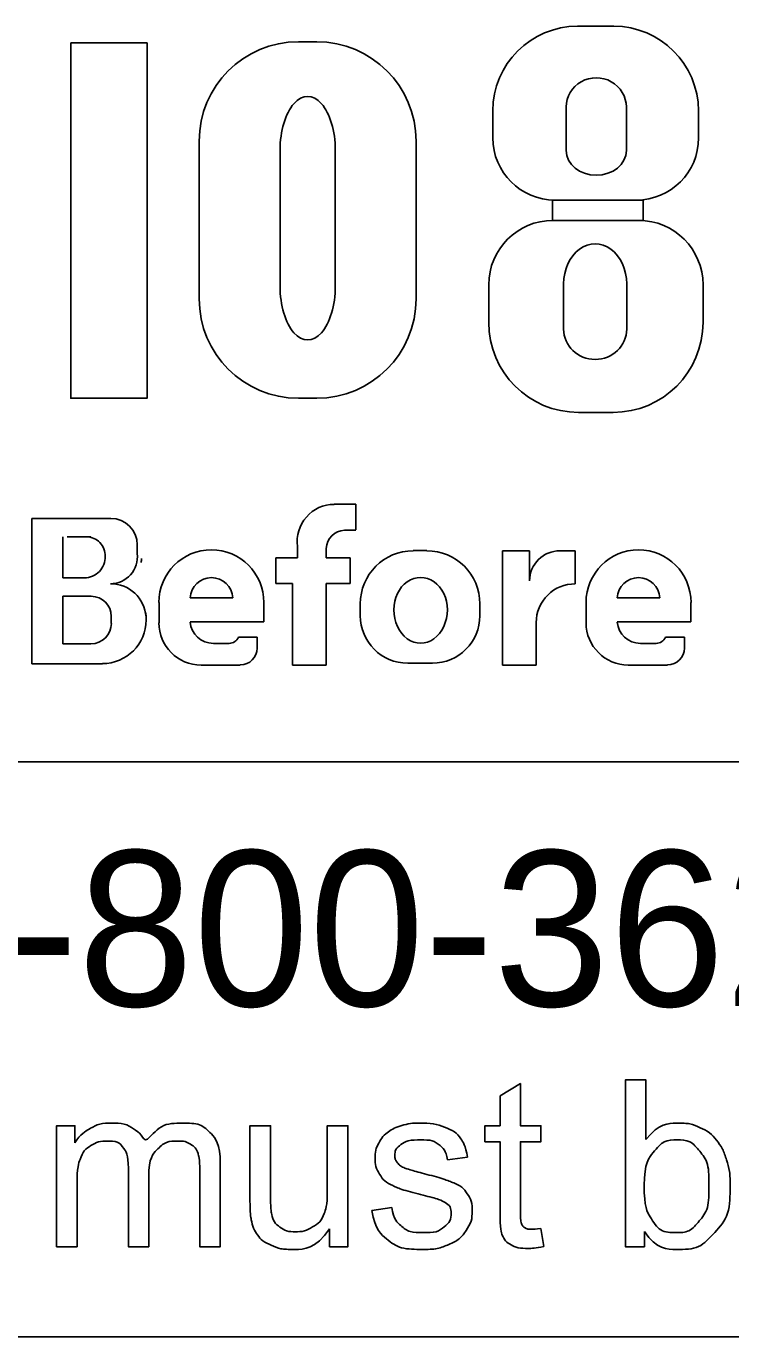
# Model space of a CAD drawing. Extents: x -6.4 to 34, y -4.2 to 22.
# Drawn here: x 4.196 to 4.831, y 2.143 to 3.323 of the extents above; entities that cross this region are included whole.
import ezdxf

# ---------------------------------------------------------------- set-up
doc = ezdxf.new("R2010")
doc.units = 0
doc.layers.add('SH_Data', color=7, linetype='Continuous')
doc.layers.add('SH_Text', color=7, linetype='Continuous')

msp = doc.modelspace()

# ---------------------------------------------------------------- linework, layer by layer
at = {"layer": 'SH_Data'}
for p, q in [((6.6275, 2.6607), (2.3775, 2.6607)), ((6.6275, 2.1428), (2.3775, 2.1428))]:
    msp.add_line(p, q, dxfattribs=at)
at = {"layer": 'SH_Text'}
for p, q in [((4.6931, 3.3231), (4.7258, 3.3231)), ((4.4416, 3.3091), (4.4581, 3.3091)), ((4.6168, 3.2225), (4.6168, 3.2468)), ((4.683, 3.2111), (4.683, 3.2504)), ((4.7371, 3.2504), (4.7371, 3.2111)), ((4.8022, 3.2468), (4.8022, 3.2225)), ((4.3521, 3.0776), (4.3521, 3.2196)), ((4.425, 3.089), (4.425, 3.2114)), ((4.4748, 3.2114), (4.4748, 3.089)), ((4.5476, 3.2196), (4.5476, 3.0776)), ((4.7462, 3.1665), (4.6728, 3.1665)), ((4.671, 3.1482), (4.7483, 3.1482)), ((4.6131, 3.0563), (4.6131, 3.0903)), ((4.6806, 3.0503), (4.6806, 3.0912)), ((4.7374, 3.0912), (4.7374, 3.0503)), ((4.8062, 3.0903), (4.8062, 3.0563)), ((4.4581, 2.9882), (4.4416, 2.9882)), ((4.7252, 2.9753), (4.6941, 2.9753)), ((4.4739, 2.8926), (4.4934, 2.8926)), ((4.4934, 2.8926), (4.4934, 2.8696)), ((4.2013, 2.749), (4.2013, 2.8798)), ((4.2013, 2.8798), (4.2725, 2.8798)), ((4.4934, 2.8691), (4.4832, 2.8691)), ((4.2293, 2.8263), (4.2293, 2.8632)), ((4.2545, 2.8632), (4.2332, 2.8632)), ((4.2963, 2.856), (4.2963, 2.8481)), ((4.4406, 2.8442), (4.4406, 2.8546)), ((4.4667, 2.8526), (4.4667, 2.8442)), ((4.5451, 2.8508), (4.5573, 2.8508)), ((4.6254, 2.7478), (4.6254, 2.8505)), ((4.6254, 2.8505), (4.6499, 2.8505)), ((4.6499, 2.8505), (4.6499, 2.8237)), ((4.6772, 2.8505), (4.691, 2.8505)), ((4.691, 2.8505), (4.691, 2.8209)), ((4.4213, 2.8212), (4.4213, 2.8442)), ((4.4213, 2.8442), (4.4406, 2.8442)), ((4.4667, 2.8442), (4.4883, 2.8442)), ((4.4883, 2.8442), (4.4883, 2.8212)), ((4.2487, 2.8263), (4.2293, 2.8263)), ((4.4362, 2.8212), (4.4213, 2.8212)), ((4.4362, 2.7478), (4.4362, 2.8212)), ((4.4883, 2.8212), (4.4667, 2.8212)), ((4.4667, 2.8212), (4.4667, 2.7478)), ((4.2293, 2.7669), (4.2293, 2.8097)), ((4.2293, 2.8097), (4.2548, 2.8097)), ((4.3159, 2.7858), (4.3159, 2.8042)), ((4.3824, 2.8082), (4.3439, 2.8082)), ((4.4104, 2.8042), (4.4104, 2.7866)), ((4.4973, 2.7922), (4.4973, 2.8029)), ((4.6051, 2.8029), (4.6051, 2.7922)), ((4.7008, 2.7858), (4.7008, 2.8042)), ((4.7674, 2.8082), (4.7288, 2.8082)), ((4.7953, 2.8042), (4.7953, 2.7866)), ((4.2729, 2.7916), (4.2729, 2.7853)), ((4.3043, 2.7887), (4.3043, 2.7884)), ((4.4104, 2.7866), (4.344, 2.7866)), ((4.6559, 2.786), (4.6559, 2.7478)), ((4.7953, 2.7866), (4.7289, 2.7866)), ((4.2546, 2.7669), (4.2293, 2.7669)), ((4.3649, 2.7673), (4.379, 2.7673)), ((4.3876, 2.7729), (4.4045, 2.7729)), ((4.4045, 2.7729), (4.4045, 2.7631)), ((4.7498, 2.7673), (4.7639, 2.7673)), ((4.7725, 2.7729), (4.7894, 2.7729)), ((4.7894, 2.7729), (4.7894, 2.7631)), ((4.265, 2.749), (4.2013, 2.749)), ((4.3892, 2.7478), (4.3538, 2.7478)), ((4.4667, 2.7478), (4.4362, 2.7478)), ((4.5623, 2.7494), (4.5401, 2.7494)), ((4.6559, 2.7478), (4.6254, 2.7478)), ((4.7742, 2.7478), (4.7388, 2.7478))]:
    msp.add_line(p, q, dxfattribs=at)
for points in [[(4.2364, 3.3081), (4.3052, 3.3081), (4.3052, 2.9881), (4.2364, 2.9881)], [(4.6706, 3.1665), (4.7523, 3.1665), (4.7523, 3.1481), (4.6706, 3.1481)]]:
    msp.add_lwpolyline(points, close=True, dxfattribs=at)
for points in [[(4.7534, 2.2239), (4.7363, 2.2239), (4.7363, 2.3741), (4.7548, 2.3741), (4.7548, 2.3206)], [(4.6233, 2.2558), (4.6233, 2.3185), (4.6097, 2.3185), (4.6097, 2.3328), (4.6233, 2.3328), (4.6233, 2.3597), (4.6417, 2.3708), (4.6417, 2.3328), (4.6601, 2.3328), (4.6601, 2.3185), (4.6417, 2.3185), (4.6417, 2.2547)], [(4.2236, 2.2239), (4.2236, 2.3328), (4.2401, 2.3328), (4.2401, 2.3174)], [(4.3979, 2.2654), (4.3979, 2.3328), (4.4164, 2.3328), (4.4164, 2.2724)], [(4.4676, 2.2745), (4.4676, 2.3328), (4.4861, 2.3328), (4.4861, 2.2239), (4.4696, 2.2239)], [(4.594, 2.3046), (4.5759, 2.3022)], [(4.3067, 2.2871), (4.3067, 2.2239), (4.2883, 2.2239), (4.2883, 2.2946)], [(4.3711, 2.2986), (4.3711, 2.2239), (4.3527, 2.2239), (4.3527, 2.2924)], [(4.242, 2.2803), (4.242, 2.2239), (4.2236, 2.2239)], [(4.5076, 2.2564), (4.5258, 2.2593)], [(4.4696, 2.2239), (4.4696, 2.24)], [(4.6601, 2.2404), (4.6628, 2.2241)], [(4.7534, 2.2375), (4.7534, 2.2239)]]:
    msp.add_lwpolyline(points, dxfattribs=at)
for centre, radius, start, end in [((4.6931, 3.2468), 0.0763, 90, 180), ((4.7258, 3.2468), 0.0763, 0, 90), ((4.4416, 3.2196), 0.0895, 90, 180), ((4.4581, 3.2196), 0.0895, 0, 90), ((4.6728, 3.2225), 0.056, 180, 270), ((4.7462, 3.2225), 0.056, 270, 0), ((4.671, 3.0903), 0.0579, 90, 180), ((4.7483, 3.0903), 0.0579, 0, 90), ((4.4416, 3.0776), 0.0895, 180, 270), ((4.4581, 3.0776), 0.0895, 270, 0), ((4.6941, 3.0563), 0.081, 180, 270), ((4.7252, 3.0563), 0.081, 270, 0), ((4.4739, 2.859), 0.0335, 90, 187.5187), ((4.2725, 2.856), 0.0238, 0, 90), ((4.4832, 2.8526), 0.0165, 90, 180), ((4.2505, 2.8463), 0.0169, 357.8325, 90), ((4.2487, 2.845), 0.0187, 270, 2.0582), ((4.2721, 2.8453), 0.0243, 270, 6.6529), ((4.3631, 2.8042), 0.0473, 0, 180), ((4.5451, 2.8029), 0.0478, 90, 180), ((4.5573, 2.8029), 0.0478, 0, 90), ((4.6768, 2.8237), 0.0269, 89.2449, 180), ((4.7481, 2.8042), 0.0473, 0, 180), ((4.2827, 2.8438), 0.0175, 347.4023, 0), ((4.2722, 2.7889), 0.0321, 4.0748, 90), ((4.3632, 2.8072), 0.0193, 2.9632, 177.0368), ((4.7481, 2.8072), 0.0193, 2.9632, 177.0368), ((4.2548, 2.7916), 0.0181, 0, 90), ((4.6908, 2.786), 0.0349, 89.6033, 180), ((4.265, 2.7884), 0.0393, 270, 0), ((4.2714, 2.7887), 0.033, 0, 11.7502), ((4.3538, 2.7858), 0.038, 180, 270), ((4.3649, 2.7883), 0.021, 184.827, 270), ((4.5401, 2.7922), 0.0428, 180, 270), ((4.5623, 2.7922), 0.0428, 270, 0), ((4.7388, 2.7858), 0.038, 180, 270), ((4.7498, 2.7883), 0.021, 184.827, 270), ((4.2546, 2.7853), 0.0184, 270, 0), ((4.379, 2.7767), 0.00938, 270, 335.9979), ((4.3892, 2.7631), 0.0152, 270, 0), ((4.7639, 2.7767), 0.00938, 270, 335.9979), ((4.7742, 2.7631), 0.0152, 270, 0)]:
    msp.add_arc(centre, radius, start, end, dxfattribs=at)
for centre, major_axis, ratio, start_param, end_param in [((4.71, 3.2504), (0.0271, 0), 0.969373, 0, 3.141593), ((4.4499, 3.2114), (0, 0.0484), 0.514403, 4.712389, 7.853982), ((4.71, 3.2111), (0.0271, 0), 0.818453, 3.141593, 6.283185), ((4.709, 3.0912), (0, 0.0358), 0.794529, 4.712389, 7.853982), ((4.4499, 3.089), (0, 0.0484), 0.514403, 1.570796, 4.712389), ((4.709, 3.0503), (0.0284, 0), 0.959837, 3.141593, 6.283185), ((4.5517, 2.7976), (0, 0.029), 0.832186, 4.712389, 7.853982), ((4.5517, 2.7976), (0, 0.0302), 0.797287, 1.570796, 4.712389)]:
    msp.add_ellipse(centre, major_axis=major_axis, ratio=ratio, start_param=start_param, end_param=end_param, dxfattribs=at)
for points in [[(4.2401, 2.3174), (4.2452, 2.3254), (4.2537, 2.3303), (4.2622, 2.3352), (4.2731, 2.3352), (4.2852, 2.3352), (4.2929, 2.3301), (4.3007, 2.3251), (4.3038, 2.3161), (4.3168, 2.3352), (4.3375, 2.3352), (4.3537, 2.3352), (4.3624, 2.3262), (4.3711, 2.3172), (4.3711, 2.2986)], [(4.5258, 2.2593), (4.5273, 2.2483), (4.5343, 2.2425), (4.5414, 2.2366), (4.554, 2.2366), (4.5668, 2.2366), (4.5729, 2.2418), (4.5791, 2.247), (4.5791, 2.254), (4.5791, 2.2602), (4.5736, 2.2638), (4.5698, 2.2663), (4.5548, 2.2701), (4.5345, 2.2752), (4.5266, 2.2789), (4.5188, 2.2827), (4.5147, 2.2893), (4.5107, 2.2959), (4.5107, 2.3038), (4.5107, 2.3111), (4.514, 2.3173), (4.5173, 2.3235), (4.5231, 2.3276), (4.5274, 2.3308), (4.5348, 2.333), (4.5423, 2.3352), (4.5508, 2.3352), (4.5636, 2.3352), (4.5733, 2.3315), (4.583, 2.3278), (4.5876, 2.3215), (4.5922, 2.3152), (4.594, 2.3046)], [(4.7548, 2.3206), (4.7664, 2.3352), (4.7846, 2.3352), (4.7946, 2.3352), (4.8036, 2.3311), (4.8125, 2.3271), (4.8183, 2.3198), (4.8241, 2.3124), (4.8274, 2.3021), (4.8306, 2.2918), (4.8306, 2.28), (4.8306, 2.252), (4.8168, 2.2368), (4.803, 2.2215), (4.7836, 2.2215), (4.7644, 2.2215), (4.7534, 2.2375)], [(4.2883, 2.2946), (4.2883, 2.3069), (4.2838, 2.313), (4.2793, 2.3191), (4.269, 2.3191), (4.2612, 2.3191), (4.2546, 2.315), (4.248, 2.311), (4.245, 2.3031), (4.242, 2.2952), (4.242, 2.2803)], [(4.3527, 2.2924), (4.3527, 2.3035), (4.3509, 2.3083), (4.3491, 2.3132), (4.3444, 2.3162), (4.3397, 2.3191), (4.3333, 2.3191), (4.3219, 2.3191), (4.3143, 2.3115), (4.3067, 2.3039), (4.3067, 2.2871)], [(4.5759, 2.3022), (4.5747, 2.3106), (4.5688, 2.3153), (4.5629, 2.3201), (4.5521, 2.3201), (4.5394, 2.3201), (4.5339, 2.3159), (4.5285, 2.3116), (4.5285, 2.306), (4.5285, 2.3024), (4.5308, 2.2995), (4.533, 2.2966), (4.5378, 2.2946), (4.5406, 2.2936), (4.5542, 2.2899), (4.5737, 2.2847), (4.5815, 2.2813), (4.5893, 2.278), (4.5937, 2.2717), (4.5981, 2.2653), (4.5981, 2.2559), (4.5981, 2.2467), (4.5927, 2.2386), (4.5873, 2.2304), (4.5772, 2.226), (4.567, 2.2215), (4.5542, 2.2215), (4.5329, 2.2215), (4.5218, 2.2303), (4.5107, 2.2391), (4.5076, 2.2564)], [(4.7532, 2.2792), (4.7532, 2.2596), (4.7585, 2.2509), (4.7672, 2.2366), (4.782, 2.2366), (4.7941, 2.2366), (4.8029, 2.2471), (4.8116, 2.2576), (4.8116, 2.2784), (4.8116, 2.2998), (4.8032, 2.3099), (4.7948, 2.3201), (4.7828, 2.3201), (4.7708, 2.3201), (4.762, 2.3096), (4.7532, 2.299), (4.7532, 2.2792)], [(4.4164, 2.2724), (4.4164, 2.258), (4.4175, 2.253), (4.4192, 2.2457), (4.4249, 2.2416), (4.4305, 2.2374), (4.4388, 2.2374), (4.4471, 2.2374), (4.4543, 2.2417), (4.4616, 2.2459), (4.4646, 2.2533), (4.4676, 2.2606), (4.4676, 2.2745)], [(4.4696, 2.24), (4.4569, 2.2215), (4.4351, 2.2215), (4.4255, 2.2215), (4.4171, 2.2252), (4.4088, 2.2289), (4.4047, 2.2345), (4.4007, 2.2401), (4.3991, 2.2482), (4.3979, 2.2536), (4.3979, 2.2654)], [(4.6628, 2.2241), (4.655, 2.2224), (4.6488, 2.2224), (4.6388, 2.2224), (4.6333, 2.2256), (4.6278, 2.2288), (4.6255, 2.234), (4.6233, 2.2392), (4.6233, 2.2558)], [(4.6417, 2.2547), (4.6417, 2.2468), (4.6427, 2.2445), (4.6436, 2.2423), (4.6458, 2.2409), (4.648, 2.2396), (4.6521, 2.2396), (4.6551, 2.2396), (4.6601, 2.2404)]]:
    msp.add_open_spline(points, degree=3, dxfattribs=at)

# ---------------------------------------------------------------- texts
msp.add_text('OHIO811, 8-1-1, or 1-800-362-2764', height=0.14, dxfattribs=at).set_placement((2.422, 2.4406))

doc.saveas('drawing.dxf')
